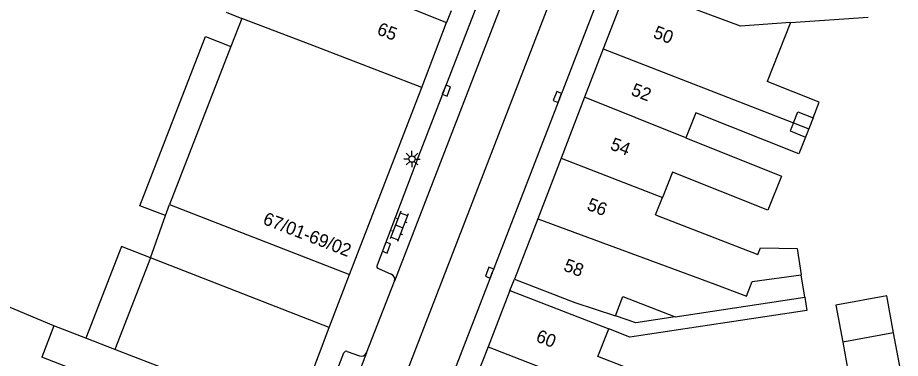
# Model space of a CAD drawing. Extents: x 132998 to 136004, y 396998 to 398512.
# Drawn here: x 134686.7 to 134755, y 397420.6 to 397446.9 of the extents above; entities that cross this region are included whole.
import ezdxf

# ---------------------------------------------------------------- set-up
doc = ezdxf.new("R2010")
doc.units = 0
for name, color, linetype in [('gg-afsc-erfafscheiding', 7, 'Continuous'), ('gg-afsc-hekwerk', 7, 'Continuous'), ('gg-anno-huisnummerreeks BGT', 7, 'Continuous'), ('gg-bbg-gedigitaliseerde bebouwing', 7, 'Continuous'), ('gg-bbg-gedigitaliseerde bebouwing onder overbouw', 7, 'Continuous'), ('gg-bbg-gedigitaliseerde bijgebouw', 7, 'Continuous'), ('gg-bbg-hoofdgebouw', 7, 'Continuous'), ('gg-bbg-luifel en loopbrug', 7, 'Continuous'), ('gg-bbg-onder overbouw', 7, 'Continuous'), ('gg-bbg-pand overbouw', 7, 'Continuous'), ('gg-bbg-tussenscheiding', 7, 'Continuous'), ('gg-knt-verharding', 7, 'Continuous'), ('gg-knt-verharding nz', 7, 'Continuous'), ('gt-symb-klinker verharding', 7, 'Continuous'), ('gt-symb-kolk', 7, 'Continuous'), ('gt-symb-lichtmast', 7, 'Continuous')]:
    doc.layers.add(name, color=color, linetype=linetype)

# ---------------------------------------------------------------- blocks, each defined once
blk = doc.blocks.new('gt0-KOLK')
at = {"layer": 'gt-symb-kolk'}
blk.add_lwpolyline([(0, 0), (0.375, 0), (0.375, 0.4), (-0.375, 0.4), (-0.375, 0), (0, 0)], dxfattribs=at)
blk = doc.blocks.new('gt0-KL1')
at = {"layer": 'gt-symb-klinker verharding'}
for p, q in [((-1.15, 0.3), (1.15, 0.3)), ((-1, -0.3), (-1, 0.3)), ((-0.5, 0.3), (-0.5, 0.45)), ((0, -0.3), (0, 0.3)), ((0.5, 0.3), (0.5, 0.45)), ((1, -0.3), (1, 0.3)), ((-1.15, -0.3), (1.15, -0.3)), ((-0.5, -0.45), (-0.5, -0.3)), ((0.5, -0.45), (0.5, -0.3))]:
    blk.add_line(p, q, dxfattribs=at)
blk = doc.blocks.new('gt0-LMAST')
at = {"layer": 'gt-symb-lichtmast'}
for p, q in [((-0.182, 0.173), (-0.447, 0.438)), ((-0.005, 0.246), (-0.005, 0.621)), ((0.172, 0.173), (0.437, 0.438)), ((-0.255, -0.004), (-0.63, -0.004)), ((-0.182, -0.181), (-0.447, -0.446)), ((-0.005, -0.254), (-0.005, -0.629)), ((0.437, -0.446), (0.172, -0.181)), ((0.245, -0.004), (0.62, -0.004))]:
    blk.add_line(p, q, dxfattribs=at)
blk.add_circle((-0.005, -0.004), 0.25, dxfattribs=at)

msp = doc.modelspace()

# ---------------------------------------------------------------- linework, layer by layer
at = {"layer": 'gg-afsc-erfafscheiding'}
msp.add_line((134689.525, 397423.08), (134672.635, 397430.083), dxfattribs=at)
for points in [[(134698.164, 397431.591), (134696.182, 397432.362), (134701.264, 397445.424), (134703.225, 397444.661)], [(134696.997, 397428.341), (134694.761, 397429.211), (134692.004, 397422.125)], [(134747.629, 397425.287), (134747.791, 397424.275), (134734.093, 397422.217), (134732.466, 397422.845)], [(134737.593, 397423.779), (134734.554, 397423.322), (134732.982, 397423.844)]]:
    msp.add_lwpolyline(points, dxfattribs=at)
at = {"layer": 'gg-afsc-hekwerk'}
msp.add_line((134724.81, 397425.8), (134725.17, 397426.69), dxfattribs=at)
at = {"layer": 'gg-bbg-gedigitaliseerde bebouwing'}
for p, q in [((134702.852, 397447.298), (134704.069, 397446.831)), ((134704.069, 397446.831), (134703.225, 397444.661)), ((134746.526, 397446.498), (134744.721, 397441.952)), ((134746.526, 397446.498), (134752.523, 397446.933)), ((134703.225, 397444.661), (134698.471, 397432.445)), ((134736.075, 397431.652), (134736.606, 397432.989)), ((134696.997, 397428.341), (134694.242, 397421.262)), ((134747.629, 397425.287), (134747.352, 397427.013)), ((134724.81, 397425.8), (134732.466, 397422.845)), ((134732.982, 397423.844), (134733.552, 397425.337)), ((134733.552, 397425.337), (134737.593, 397423.779)), ((134737.593, 397423.779), (134747.629, 397425.287)), ((134689.525, 397423.08), (134688.584, 397420.661)), ((134692.004, 397422.125), (134689.525, 397423.08)), ((134694.242, 397421.262), (134692.004, 397422.125)), ((134694.64, 397418.328), (134688.584, 397420.661))]:
    msp.add_line(p, q, dxfattribs=at)
for points in [[(134748.27, 397439.152), (134748.747, 397440.354), (134744.721, 397441.952)], [(134747.68, 397437.665), (134747.169, 397436.377), (134739.205, 397439.539), (134738.432, 397437.591)], [(134746.758, 397438.758), (134747.099, 397439.617), (134748.27, 397439.152)], [(134746.758, 397438.758), (134746.509, 397438.13), (134747.68, 397437.665)], [(134738.432, 397437.591), (134745.829, 397434.65), (134744.781, 397432.008), (134737.382, 397434.945), (134736.606, 397432.989)], [(134736.075, 397431.652), (134744.006, 397428.594), (134744.2, 397429.115), (134747.026, 397429.045), (134747.352, 397427.013)], [(134725.17, 397426.69), (134729.83, 397424.89), (134732.982, 397423.844)], [(134736.402, 397416.614), (134737.224, 397416.301), (134737.981, 397418.246), (134731.622, 397420.721), (134732.466, 397422.845)]]:
    msp.add_lwpolyline(points, dxfattribs=at)
at = {"layer": 'gg-bbg-gedigitaliseerde bebouwing onder overbouw'}
msp.add_line((134711.537, 397449.864), (134719.907, 397446.504), dxfattribs=at)
at = {"layer": 'gg-bbg-gedigitaliseerde bijgebouw'}
for points in [[(134754.496, 397422.539), (134753.968, 397425.41), (134750.035, 397424.687), (134750.562, 397421.817)], [(134750.562, 397421.817), (134751.089, 397418.947), (134755.023, 397419.67), (134754.496, 397422.539)]]:
    msp.add_lwpolyline(points, dxfattribs=at)
at = {"layer": 'gg-bbg-hoofdgebouw'}
for p, q in [((134733.956, 397449.478), (134732.031, 397444.485)), ((134717.985, 397441.485), (134719.907, 397446.504)), ((134732.031, 397444.485), (134730.584, 397440.733)), ((134712.397, 397427.053), (134717.985, 397441.485)), ((134730.584, 397440.733), (134728.767, 397436.021)), ((134728.767, 397436.021), (134726.965, 397431.346)), ((134726.965, 397431.346), (134725.17, 397426.69)), ((134724.81, 397425.8), (134723.118, 397421.465)), ((134708.164, 397415.898), (134710.817, 397422.963)), ((134723.118, 397421.465), (134721.439, 397417.164))]:
    msp.add_line(p, q, dxfattribs=at)
at = {"layer": 'gg-bbg-luifel en loopbrug'}
for p, q in [((134748.27, 397439.152), (134747.932, 397438.301)), ((134746.758, 397438.758), (134747.932, 397438.301)), ((134747.932, 397438.301), (134747.68, 397437.665))]:
    msp.add_line(p, q, dxfattribs=at)
at = {"layer": 'gg-bbg-onder overbouw'}
for p, q in [((134698.471, 397432.445), (134712.397, 397427.053)), ((134710.817, 397422.963), (134696.997, 397428.341))]:
    msp.add_line(p, q, dxfattribs=at)
at = {"layer": 'gg-bbg-pand overbouw'}
for p, q in [((134720.257, 397447.417), (134719.907, 397446.504)), ((134698.164, 397431.591), (134698.471, 397432.445)), ((134696.997, 397428.341), (134698.164, 397431.591)), ((134710.817, 397422.963), (134712.397, 397427.053))]:
    msp.add_line(p, q, dxfattribs=at)
at = {"layer": 'gg-bbg-tussenscheiding'}
for p, q in [((134732.031, 397444.485), (134746.758, 397438.758)), ((134738.432, 397437.591), (134730.584, 397440.733)), ((134728.767, 397436.021), (134736.606, 397432.989)), ((134726.965, 397431.346), (134740.655, 397426.288)), ((134754.496, 397422.539), (134750.562, 397421.817)), ((134708.164, 397415.898), (134694.242, 397421.262))]:
    msp.add_line(p, q, dxfattribs=at)
for points in [[(134746.526, 397446.498), (134742.666, 397446.218), (134733.956, 397449.478)], [(134717.985, 397441.485), (134709.565, 397444.724), (134704.069, 397446.831)], [(134740.655, 397426.288), (134743.117, 397425.379), (134743.548, 397426.5), (134747.352, 397427.013)], [(134723.118, 397421.465), (134730.596, 397418.546), (134730.654, 397418.697), (134735.7, 397416.774), (134735.736, 397416.868), (134736.402, 397416.614)]]:
    msp.add_lwpolyline(points, dxfattribs=at)
at = {"layer": 'gg-knt-verharding'}
for p, q in [((134729.951, 397462.814), (134715.868, 397426.54)), ((134714.632, 397427.5), (134715.622, 397427.08)), ((134713.713, 397420.99), (134715.868, 397426.54)), ((134712.215, 397421.11), (134713.175, 397420.763)), ((134709.777, 397415.385), (134711.962, 397420.985)), ((134713.713, 397420.99), (134713.247, 397419.79))]:
    msp.add_line(p, q, dxfattribs=at)
for points in [[(134742.507, 397503.791), (134740.868, 397497.398), (134742.605, 397496.942), (134742.339, 397495.993), (134740.632, 397496.453), (134739.376, 397492.481), (134738.028, 397488.539), (134717.735, 397436.192), (134714.526, 397427.761)], [(134707.476, 397386.072), (134715.252, 397406.116), (134720.051, 397418.423), (134737.439, 397463.289), (134741.438, 397473.525), (134745.921, 397485.143)]]:
    msp.add_lwpolyline(points, dxfattribs=at)
for centre, radius, start, end in [((134714.703, 397427.681), 0.195, 155.71622, 248.4909), ((134715.464, 397426.682), 0.428, 340.6398, 68.344), ((134712.149, 397420.925), 0.197, 70.4071, 162.17819), ((134713.323, 397421.163), 0.426, 249.66974, 336.08324)]:
    msp.add_arc(centre, radius, start, end, dxfattribs=at)
at = {"layer": 'gg-knt-verharding nz'}
msp.add_lwpolyline([(134733.121, 397461.599), (134715.929, 397417.222), (134703.23, 397384.581)], dxfattribs=at)

# ---------------------------------------------------------------- block references
at = {"layer": 'gt-symb-klinker verharding', "rotation": -110.73714811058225}
msp.add_blockref('gt0-KL1', (134716.242, 397430.764), dxfattribs=at)
at = {"layer": 'gt-symb-kolk'}
for p, rotation in [((134719.712, 397441.326), -111.15264520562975), ((134728.676, 397440.68), 68.8266684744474), ((134715.072, 397429.197), -110.83937680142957), ((134723.417, 397427.118), 68.84735479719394)]:
    msp.add_blockref('gt0-KOLK', p, dxfattribs=dict(at, rotation=rotation))
at = {"layer": 'gt-symb-lichtmast'}
msp.add_blockref('gt0-LMAST', (134717.236, 397435.967), dxfattribs=at)

# ---------------------------------------------------------------- texts
at = {"layer": 'gg-anno-huisnummerreeks BGT'}
for s, rotation, p in [('65', 339, (134714.454, 397445.621)), ('50', 338.9, (134735.827, 397445.372)), ('52', 338.9, (134734.116, 397440.935)), ('54', 338.9, (134732.496, 397436.734)), ('56', 338.9, (134730.7, 397432.075)), ('67/01-69/02', 338.8, (134705.625, 397430.967)), ('58', 338.9, (134728.888, 397427.377)), ('60', 338.7, (134726.748, 397421.902))]:
    msp.add_text(s, height=1, rotation=rotation, dxfattribs=at).set_placement(p)

doc.saveas('drawing.dxf')
